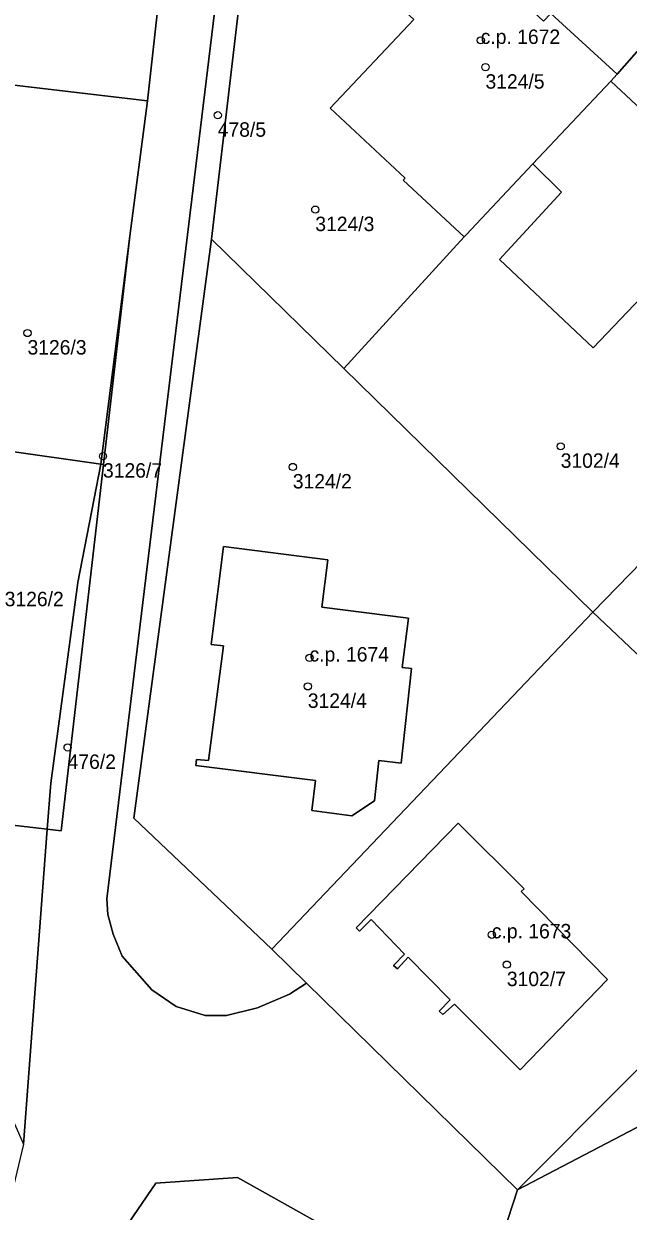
# Model space of a CAD drawing. Extents: x -878211 to -870363, y -1058464 to -1052522.
# Drawn here: x -874235.7 to -874193.8, y -1056727 to -1056644.7 of the extents above; entities that cross this region are included whole.
import ezdxf

# ---------------------------------------------------------------- set-up
doc = ezdxf.new("R2010")
doc.units = 0
for name, color, linetype in [('Definiční body', 7, 'Continuous'), ('Polygon budovy', 7, 'Continuous'), ('Polygon parcely', 7, 'Continuous')]:
    doc.layers.add(name, color=color, linetype=linetype)

msp = doc.modelspace()

# ---------------------------------------------------------------- linework, layer by layer
at = {"layer": 'Definiční body'}
for centre in [(-874204.07, -1056645.86994), (-874203.74, -1056647.72994), (-874222.29, -1056651.05994), (-874215.53, -1056657.59994), (-874235.47, -1056666.14994), (-874198.53, -1056673.99994), (-874230.24, -1056674.67994), (-874217.09, -1056675.42994), (-874215.93, -1056688.65994), (-874216.05, -1056690.62994), (-874232.69, -1056694.85994), (-874203.3, -1056707.83994), (-874202.26, -1056709.90994)]:
    msp.add_circle(centre, 0.25, dxfattribs=at)
at = {"layer": 'Polygon budovy'}
for points in [[(-874214.92, -1056638.31), (-874212.51, -1056640.58), (-874212.93, -1056641.1), (-874212.59, -1056641.37), (-874212.33, -1056641.11), (-874208.71, -1056644.43), (-874214.49, -1056650.58), (-874209.31, -1056655.41), (-874209.44, -1056655.56), (-874205.21, -1056659.49), (-874205.08, -1056659.35), (-874200.45, -1056654.43), (-874195.05, -1056648.69), (-874194.61, -1056648.22), (-874199.22, -1056644), (-874199.73, -1056644.55), (-874203.75, -1056640.8), (-874199.82, -1056636.59), (-874204.52, -1056632.21), (-874207.9, -1056635.89), (-874210.38, -1056633.52)], [(-874198.48, -1056656.4), (-874202.78, -1056661.06), (-874196.29, -1056667.17), (-874192.5, -1056663.2), (-874189.12, -1056666.32), (-874184.29, -1056661.14), (-874183.04, -1056659.78), (-874186.67, -1056656.47), (-874188.46, -1056654.88), (-874187.31, -1056653.66), (-874189.37, -1056651.72), (-874190.53, -1056652.92), (-874195.05, -1056648.69), (-874200.45, -1056654.43)], [(-874223.76, -1056695.7), (-874223.8, -1056696.11), (-874215.52, -1056697.15), (-874215.78, -1056699.24), (-874213, -1056699.59), (-874211.43, -1056698.55), (-874211.13, -1056695.77), (-874209.59, -1056695.94), (-874208.87, -1056689.39), (-874209.52, -1056689.32), (-874209.07, -1056685.9), (-874215.07, -1056685.14), (-874214.66, -1056681.87), (-874221.9, -1056680.95), (-874222.7, -1056687.35), (-874222.74, -1056687.72), (-874221.89, -1056687.82), (-874222.92, -1056695.76)], [(-874212.71, -1056707.35), (-874212.47, -1056707.59), (-874211.67, -1056706.79), (-874209.35, -1056709.18), (-874210.11, -1056709.96), (-874209.84, -1056710.21), (-874209.09, -1056709.4), (-874206.19, -1056712.34), (-874206.94, -1056713.13), (-874206.69, -1056713.37), (-874205.89, -1056712.64), (-874201.34, -1056717.21), (-874195.28, -1056710.94), (-874201.27, -1056704.85), (-874201.07, -1056704.65), (-874205.64, -1056700.11)]]:
    msp.add_lwpolyline(points, close=True, dxfattribs=at)
at = {"layer": 'Polygon parcely'}
for points in [[(-874224.22, -1056623.66), (-874243.89, -1056621.38), (-874244.74, -1056637), (-874244.79, -1056637.85), (-874245.44, -1056647.92), (-874227.16, -1056650.06)], [(-874218.54, -1056708.84), (-874228.11, -1056699.76), (-874222.72, -1056659.65), (-874218.46, -1056623.34), (-874217.91, -1056622.88), (-874215.71, -1056622.66), (-874218.6, -1056622.25), (-874219.56, -1056623.35), (-874220.21, -1056624.92), (-874229.97, -1056705.36), (-874229.9, -1056706.43), (-874229.53, -1056707.8), (-874228.92, -1056709.33), (-874226.85, -1056711.66), (-874225.16, -1056712.82), (-874223.16, -1056713.44), (-874221.69, -1056713.43), (-874219.54, -1056712.91), (-874217.31, -1056711.95), (-874216.13, -1056711.19)], [(-874214.92, -1056638.31), (-874210.38, -1056633.52), (-874207.9, -1056635.89), (-874204.52, -1056632.21), (-874210.99, -1056628.12), (-874218.46, -1056623.34), (-874222.72, -1056659.65), (-874213.55, -1056668.61), (-874205.21, -1056659.49), (-874209.44, -1056655.56), (-874209.31, -1056655.41), (-874214.49, -1056650.58), (-874208.71, -1056644.43), (-874212.33, -1056641.11), (-874212.59, -1056641.37), (-874212.93, -1056641.1), (-874212.51, -1056640.58)], [(-874203.75, -1056640.8), (-874199.82, -1056636.59), (-874204.52, -1056632.21), (-874207.9, -1056635.89), (-874210.38, -1056633.52), (-874214.92, -1056638.31), (-874212.51, -1056640.58), (-874212.93, -1056641.1), (-874212.59, -1056641.37), (-874212.33, -1056641.11), (-874208.71, -1056644.43), (-874214.49, -1056650.58), (-874209.31, -1056655.41), (-874209.44, -1056655.56), (-874205.21, -1056659.49), (-874205.08, -1056659.35), (-874200.45, -1056654.43), (-874195.05, -1056648.69), (-874194.61, -1056648.22), (-874199.22, -1056644), (-874199.73, -1056644.55)], [(-874191.25, -1056644.37), (-874200.89, -1056634.68), (-874204.52, -1056632.21), (-874199.82, -1056636.59), (-874203.75, -1056640.8), (-874199.73, -1056644.55), (-874199.22, -1056644), (-874194.61, -1056648.22)], [(-874191.25, -1056644.37), (-874194.61, -1056648.22), (-874195.05, -1056648.69), (-874190.53, -1056652.92), (-874189.37, -1056651.72), (-874187.31, -1056653.66), (-874188.46, -1056654.88), (-874186.67, -1056656.47), (-874184.93, -1056654.62), (-874188.71, -1056651.06), (-874186.81, -1056649.1)], [(-874189.37, -1056651.72), (-874190.53, -1056652.92), (-874195.05, -1056648.69), (-874200.45, -1056654.43), (-874198.48, -1056656.4), (-874202.78, -1056661.06), (-874196.29, -1056667.17), (-874192.5, -1056663.2), (-874189.12, -1056666.32), (-874184.29, -1056661.14), (-874183.04, -1056659.78), (-874186.67, -1056656.47), (-874188.46, -1056654.88), (-874187.31, -1056653.66)], [(-874183.7, -1056661.69), (-874184.29, -1056661.14), (-874189.12, -1056666.32), (-874192.5, -1056663.2), (-874196.29, -1056667.17), (-874202.78, -1056661.06), (-874198.48, -1056656.4), (-874200.45, -1056654.43), (-874205.08, -1056659.35), (-874205.21, -1056659.49), (-874213.55, -1056668.61), (-874196.31, -1056685.5), (-874180.98, -1056669.75), (-874186.41, -1056664.47)], [(-874230.2, -1056675.26), (-874228.37, -1056659.44), (-874230.4, -1056675.23)], [(-874213.55, -1056668.61), (-874222.72, -1056659.65), (-874228.11, -1056699.76), (-874218.54, -1056708.84), (-874196.31, -1056685.5)], [(-874163.28, -1056673.71), (-874165.51, -1056675.95), (-874167.32, -1056677.74), (-874164.96, -1056680.14), (-874171.34, -1056686.4), (-874174.67, -1056683.01), (-874178.51, -1056686.83), (-874179.94, -1056685.41), (-874184.78, -1056680.61), (-874174.58, -1056670.46), (-874172.09, -1056672.95), (-874170.26, -1056671.16), (-874167.96, -1056668.92), (-874174.34, -1056662.37), (-874180.98, -1056669.75), (-874196.31, -1056685.5), (-874178.46, -1056702.37), (-874157.48, -1056679.66)], [(-874248.91, -1056683.91), (-874249.72, -1056689.8), (-874252.01, -1056689.47), (-874253.04, -1056698.33), (-874234.1, -1056700.53), (-874233.86, -1056697.34), (-874231.99, -1056683.43), (-874230.4, -1056675.23), (-874250.04, -1056672.45), (-874250.39, -1056675.44), (-874245.45, -1056676.12), (-874246.58, -1056684.24)], [(-874231.99, -1056683.43), (-874233.86, -1056697.34), (-874234.1, -1056700.53), (-874233.14, -1056700.64), (-874230.2, -1056675.26), (-874230.4, -1056675.23)], [(-874211.43, -1056698.55), (-874211.13, -1056695.77), (-874209.59, -1056695.94), (-874208.87, -1056689.39), (-874209.52, -1056689.32), (-874209.07, -1056685.9), (-874215.07, -1056685.14), (-874214.66, -1056681.87), (-874221.9, -1056680.95), (-874222.7, -1056687.35), (-874222.74, -1056687.72), (-874221.89, -1056687.82), (-874222.92, -1056695.76), (-874223.76, -1056695.7), (-874223.8, -1056696.11), (-874215.52, -1056697.15), (-874215.78, -1056699.24), (-874213, -1056699.59)], [(-874211.43, -1056698.55), (-874213, -1056699.59), (-874215.78, -1056699.24), (-874215.52, -1056697.15), (-874223.8, -1056696.11), (-874223.76, -1056695.7), (-874222.92, -1056695.76), (-874221.89, -1056687.82), (-874222.74, -1056687.72), (-874222.7, -1056687.35), (-874221.9, -1056680.95), (-874214.66, -1056681.87), (-874215.07, -1056685.14), (-874209.07, -1056685.9), (-874209.52, -1056689.32), (-874208.87, -1056689.39), (-874209.59, -1056695.94), (-874211.13, -1056695.77)], [(-874201.52, -1056725.52), (-874178.46, -1056702.37), (-874196.31, -1056685.5), (-874218.54, -1056708.84), (-874216.13, -1056711.19)], [(-874209.09, -1056709.4), (-874209.84, -1056710.21), (-874210.11, -1056709.96), (-874209.35, -1056709.18), (-874211.67, -1056706.79), (-874212.47, -1056707.59), (-874212.71, -1056707.35), (-874205.64, -1056700.11), (-874201.07, -1056704.65), (-874201.27, -1056704.85), (-874195.28, -1056710.94), (-874201.34, -1056717.21), (-874205.89, -1056712.64), (-874206.69, -1056713.37), (-874206.94, -1056713.13), (-874206.19, -1056712.34)], [(-874209.09, -1056709.4), (-874206.19, -1056712.34), (-874206.94, -1056713.13), (-874206.69, -1056713.37), (-874205.89, -1056712.64), (-874201.34, -1056717.21), (-874195.28, -1056710.94), (-874201.27, -1056704.85), (-874201.07, -1056704.65), (-874205.64, -1056700.11), (-874212.71, -1056707.35), (-874212.47, -1056707.59), (-874211.67, -1056706.79), (-874209.35, -1056709.18), (-874210.11, -1056709.96), (-874209.84, -1056710.21)], [(-874172.21, -1056708.46), (-874178.46, -1056702.37), (-874201.52, -1056725.52), (-874188.66, -1056718.8), (-874170.81, -1056709.82)], [(-874209.82, -1056740.99), (-874208.87, -1056739.35), (-874207.75, -1056740.01), (-874204.33, -1056733.94), (-874220.93, -1056724.66), (-874226.57, -1056725.04), (-874231.61, -1056732.41), (-874234.25, -1056743.88), (-874215.61, -1056748.94), (-874213.2, -1056749.67), (-874208.67, -1056741.64)]]:
    msp.add_lwpolyline(points, close=True, dxfattribs=at)
for points in [[(-874224.22, -1056623.66), (-874227.16, -1056650.06), (-874228.37, -1056659.44), (-874230.2, -1056675.26), (-874233.14, -1056700.64), (-874234.1, -1056700.53), (-874235.74, -1056722.36), (-874240.44, -1056741.96)], [(-874202.2, -1056727.57), (-874201.52, -1056725.52), (-874216.13, -1056711.19), (-874217.31, -1056711.95), (-874219.54, -1056712.91), (-874221.69, -1056713.43), (-874223.16, -1056713.44), (-874225.16, -1056712.82), (-874226.85, -1056711.66), (-874228.92, -1056709.33), (-874229.53, -1056707.8), (-874229.9, -1056706.43), (-874229.97, -1056705.36), (-874220.21, -1056624.92)], [(-874250.04, -1056672.45), (-874230.4, -1056675.23), (-874228.37, -1056659.44), (-874227.16, -1056650.06), (-874245.44, -1056647.92)], [(-874330.93, -1056687.7), (-874315.05, -1056691.82), (-874299.06, -1056695.85), (-874292.44, -1056697.51), (-874283, -1056699.87), (-874266.88, -1056704.53), (-874251.1, -1056710.27), (-874240.54, -1056715.05), (-874238.07, -1056717.12), (-874235.74, -1056722.36), (-874234.1, -1056700.53), (-874253.04, -1056698.33), (-874260.49, -1056697.46), (-874260.32, -1056695.27), (-874260.22, -1056694.01), (-874272.8, -1056691.04), (-874273.48, -1056690.86), (-874282.14, -1056688.64), (-874290.86, -1056686.36), (-874299.99, -1056684.08), (-874309.85, -1056681.63), (-874323.85, -1056678.09)], [(-874188.66, -1056718.8), (-874201.52, -1056725.52), (-874202.2, -1056727.57), (-874203.78, -1056732.28), (-874204.33, -1056733.94), (-874197.57, -1056737.94), (-874196.15, -1056738.78), (-874194.65, -1056739.67), (-874195.68, -1056741.36), (-874191.11, -1056744.25)], [(-874231.61, -1056732.41), (-874226.57, -1056725.04), (-874220.93, -1056724.66), (-874204.33, -1056733.94)]]:
    msp.add_lwpolyline(points, dxfattribs=at)

# ---------------------------------------------------------------- texts
at = {"layer": 'Definiční body'}
for s, p in [('c.p. 1672', (-874204.07, -1056646.12)), ('3124/5', (-874203.74, -1056649.219)), ('478/5', (-874222.29, -1056652.549)), ('3124/3', (-874215.53, -1056659.089)), ('3126/3', (-874235.47, -1056667.639)), ('3102/4', (-874198.53, -1056675.489)), ('3126/7', (-874230.24, -1056676.169)), ('3124/2', (-874217.09, -1056676.919)), ('3126/2', (-874237.05, -1056685.079)), ('c.p. 1674', (-874215.93, -1056688.909)), ('3124/4', (-874216.05, -1056692.119)), ('476/2', (-874232.69, -1056696.349)), ('c.p. 1673', (-874203.3, -1056708.09)), ('3102/7', (-874202.26, -1056711.399))]:
    msp.add_text(s, height=0.999996, dxfattribs=at).set_placement(p)

doc.saveas('drawing.dxf')
